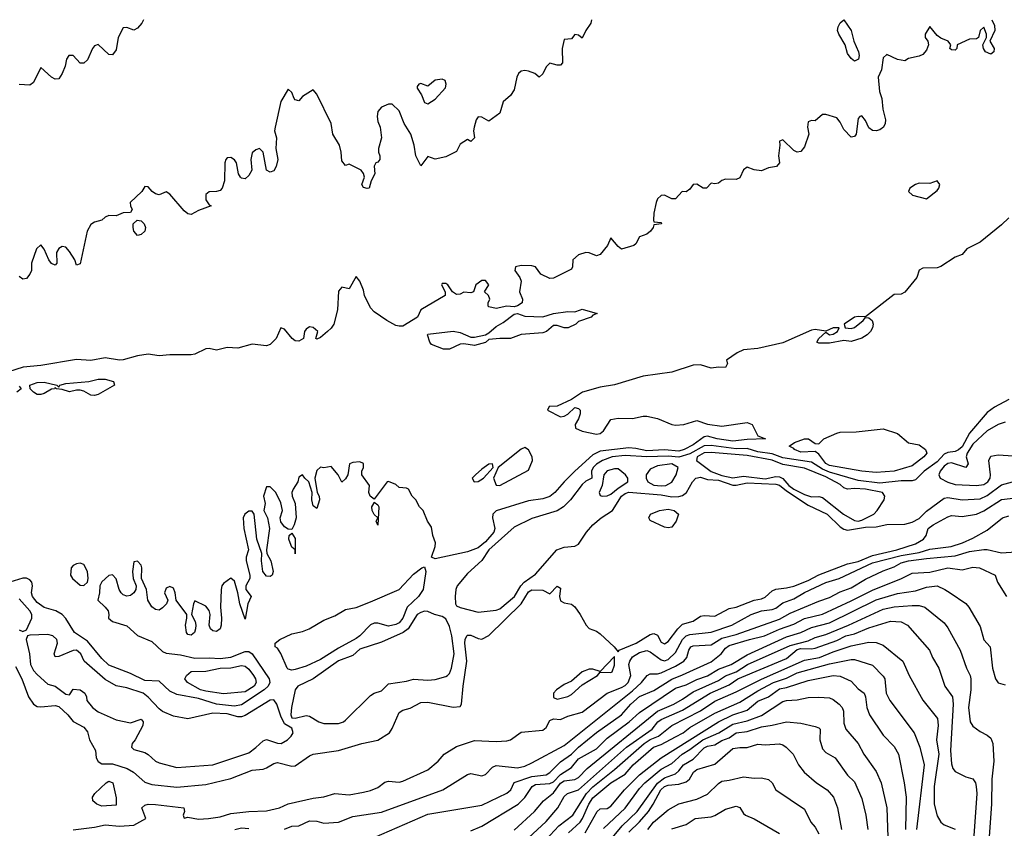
# Model space of a CAD drawing. Header units: metres. Extents: x -46681 to -43747, y -240911 to -237677.
# Tile 1044 of 1056: x -44625 to -44488, y -237789 to -237677. Entities that reach past the tile are written whole.
import ezdxf

# ---------------------------------------------------------------- set-up
doc = ezdxf.new("R2010")
doc.units = ezdxf.units.M
doc.layers.add('CONTOUR_INDEX', color=1, linetype='Continuous')
doc.layers.add('CONTOUR_INTER', color=3, linetype='Continuous')

msp = doc.modelspace()

# ---------------------------------------------------------------- linework, layer by layer
at = {"layer": 'CONTOUR_INDEX'}
for points, elevation in [([(-44545.3, -237676.52), (-44545.38, -237677.02), (-44546.08, -237678.02), (-44546.6, -237679.11), (-44547.1, -237678.68), (-44547.6, -237678.57), (-44548.1, -237679.18), (-44549.1, -237679.29), (-44549.39, -237680.52), (-44549.36, -237682.52), (-44549.6, -237682.86), (-44550.1, -237682.89), (-44551.1, -237682.58), (-44551.6, -237683.1), (-44552.1, -237684.09), (-44552.6, -237684.55), (-44553.21, -237684.02), (-44554.1, -237683.69), (-44554.6, -237683.62), (-44555.1, -237683.71), (-44555.47, -237684.02), (-44555.72, -237684.52), (-44556.1, -237686.32), (-44556.6, -237687.08), (-44557.6, -237687.97), (-44558.1, -237689.55), (-44559.6, -237690.7), (-44560.6, -237690.12), (-44561.1, -237690.1), (-44561.4, -237690.52), (-44561.67, -237691.52), (-44561.74, -237692.02), (-44561.63, -237693.02), (-44562.1, -237693.51), (-44562.6, -237693.25), (-44563.6, -237693.91), (-44564.1, -237694.92), (-44565.6, -237695.68), (-44567.1, -237695.99), (-44568.1, -237695.6), (-44569.1, -237696.92), (-44569.8, -237695.52), (-44570.03, -237694.02), (-44570.49, -237692.52), (-44571.43, -237691.02), (-44572.1, -237689.23), (-44573.1, -237688.33), (-44573.6, -237688.29), (-44574.6, -237688.71), (-44575.1, -237689.35), (-44575.19, -237690.02), (-44575.1, -237690.75), (-44574.78, -237691.52), (-44574.6, -237693.02), (-44574.99, -237694.52), (-44575.02, -237695.02), (-44574.81, -237695.52), (-44574.79, -237696.02), (-44575.1, -237696.41), (-44575.39, -237696.52), (-44575.6, -237696.94), (-44575.5, -237698.02), (-44576.03, -237699.02), (-44576.32, -237700.02), (-44576.6, -237700.09), (-44577.1, -237699.96), (-44577.3, -237699.52), (-44576.93, -237698.52), (-44577.1, -237697.97), (-44577.42, -237697.52), (-44579.1, -237696.67), (-44579.6, -237696.87), (-44580.1, -237696.2), (-44580.21, -237695.02), (-44580.46, -237694.02), (-44581.36, -237692.52), (-44581.61, -237691.02), (-44583.6, -237686.9), (-44584.1, -237686.33), (-44585.6, -237687.24), (-44586.1, -237687.84), (-44586.6, -237687.7), (-44586.77, -237687.52), (-44587.1, -237686.7), (-44587.6, -237686.24), (-44588.6, -237687.93), (-44589.43, -237691.52), (-44589.48, -237692.02), (-44589.22, -237693.02), (-44589.31, -237694.52), (-44589.05, -237696.02), (-44589.25, -237697.02), (-44589.6, -237697.62), (-44590.1, -237697.78), (-44590.62, -237697.52), (-44591.09, -237695.02), (-44591.6, -237694.52), (-44592.1, -237694.7), (-44592.6, -237695.09), (-44592.81, -237696.02), (-44592.67, -237697.52), (-44593.1, -237698.25), (-44593.6, -237698.73), (-44594.1, -237698.66), (-44594.26, -237698.52), (-44594.53, -237698.02), (-44594.78, -237696.52), (-44595.1, -237696.08), (-44595.6, -237695.76), (-44596.1, -237695.78), (-44596.31, -237696.02), (-44596.45, -237696.52), (-44596.46, -237699.02), (-44596.81, -237700.02), (-44597.1, -237700.35), (-44597.6, -237700.51), (-44598.6, -237700.55), (-44599.1, -237700.91), (-44599.1, -237701.65), (-44598.6, -237702.35), (-44598.32, -237702.52), (-44600.1, -237703.15), (-44601.1, -237703.72), (-44601.6, -237703.63), (-44602.1, -237703.2), (-44604.1, -237700.85), (-44604.6, -237700.55), (-44605.6, -237700.98), (-44606.1, -237700.84), (-44606.56, -237700.52), (-44607.1, -237699.86), (-44607.6, -237699.82), (-44608, -237700.52), (-44609.61, -237702.02), (-44609.59, -237702.52), (-44609.36, -237703.02), (-44609.6, -237703.45), (-44610.6, -237703.48), (-44611.6, -237703.9), (-44612.6, -237703.86), (-44613.1, -237704.06), (-44613.6, -237704.5), (-44614.6, -237704.79), (-44615.1, -237705.1), (-44615.64, -237706.02), (-44616.6, -237710.6), (-44617.1, -237710.8), (-44617.34, -237710.02), (-44618.1, -237708.85), (-44618.6, -237708.28), (-44619.1, -237708.16), (-44619.6, -237708.47), (-44619.91, -237709.02), (-44619.85, -237710.52), (-44620.1, -237710.79), (-44620.6, -237710.54), (-44620.97, -237710.02), (-44621.6, -237708.53), (-44622.1, -237707.95), (-44622.69, -237708.52), (-44623.38, -237710.52), (-44623.39, -237711.52), (-44623.61, -237712.02), (-44624.1, -237712.62), (-44624.6, -237712.75), (-44625.1, -237712.36)], 50), ([(-44510.09, -237676.52), (-44509.08, -237678.02), (-44508.73, -237679.52), (-44508.04, -237681.02), (-44507.96, -237681.52), (-44508.04, -237682.02), (-44508.6, -237682.29), (-44509.1, -237681.95), (-44509.6, -237681.23), (-44509.91, -237680.02), (-44510.82, -237678.52), (-44510.99, -237678.02), (-44510.92, -237677.52), (-44510.6, -237676.94), (-44510.11, -237676.52)], 50), ([(-44567.1, -237684.97), (-44568.1, -237685.81), (-44569.1, -237685.44), (-44569.37, -237685.52), (-44569.6, -237685.86), (-44569.6, -237686.09), (-44568.98, -237687.02), (-44568.6, -237688.07), (-44568.1, -237688.26), (-44567.1, -237687.61), (-44565.64, -237686.02), (-44565.57, -237685.52), (-44565.7, -237685.02), (-44566.1, -237684.81), (-44567.1, -237684.97)], 50), ([(-44608.67, -237704.52), (-44608.1, -237704.59), (-44607.68, -237705.02), (-44607.51, -237705.52), (-44607.57, -237706.02), (-44608.1, -237706.52), (-44608.6, -237706.66), (-44609.1, -237706.02), (-44609.21, -237705.52), (-44609.19, -237705.02), (-44608.67, -237704.52)], 50), ([(-44588.1, -237789.49), (-44587.1, -237789.06), (-44586.1, -237789.03), (-44584.6, -237788.31), (-44583.6, -237788.36), (-44582.6, -237788.64), (-44580.6, -237788.51), (-44578.6, -237787.74), (-44574.6, -237787.13), (-44566.03, -237784.02), (-44562.6, -237781.87), (-44562.1, -237781.7), (-44560.6, -237782.05), (-44560.1, -237781.85), (-44559.1, -237780.84), (-44558.6, -237780.61), (-44555.6, -237780.94), (-44554.6, -237780.69), (-44553.6, -237780.25), (-44549.1, -237777.82), (-44539.6, -237770.19), (-44538.33, -237769.02), (-44537.55, -237768.02), (-44537.1, -237767.81), (-44536.1, -237767.82), (-44535.6, -237767.69), (-44533.6, -237766.76), (-44532.44, -237766.02), (-44532, -237765.52), (-44531.74, -237764.52), (-44531.42, -237764.02), (-44531.1, -237763.88), (-44528.6, -237763.78), (-44527.1, -237762.84), (-44525.1, -237762.32), (-44519.1, -237760.16), (-44517.6, -237759.36), (-44515.6, -237758.49), (-44513.6, -237757.65), (-44512.1, -237757.17), (-44510.6, -237756.37), (-44509.1, -237755.79), (-44507.1, -237754.59), (-44504.6, -237753.43), (-44503.1, -237752.87), (-44502.1, -237752.33), (-44501.1, -237752.06), (-44498.6, -237751.72), (-44494.6, -237751.32), (-44492.6, -237750.76), (-44490.6, -237750.48), (-44490.1, -237750.48), (-44488.1, -237750.93), (-44486.1, -237750.77)], 50), ([(-44554.1, -237793.59), (-44549.84, -237789.02), (-44547.89, -237787.52), (-44545.97, -237784.52), (-44545.1, -237783.56), (-44542.1, -237781.18), (-44537.96, -237777.52), (-44537.1, -237776.98), (-44535.95, -237776.52), (-44534.09, -237775.02), (-44530.1, -237772.96), (-44528.1, -237771.63), (-44525.1, -237770.32), (-44521.6, -237768.57), (-44515.6, -237765.92), (-44513.52, -237765.52), (-44511.6, -237764.73), (-44509.1, -237763.92), (-44506.6, -237763.41), (-44505.6, -237763.43), (-44504.6, -237763.83), (-44501.86, -237766.02), (-44500.98, -237768.02), (-44499.1, -237771.49), (-44497.06, -237774.02), (-44496.97, -237775.02), (-44497.17, -237777.02), (-44496.84, -237779.02), (-44497.49, -237783.52), (-44497.49, -237786.02), (-44497.1, -237787.61), (-44496.6, -237788.49), (-44496.1, -237788.88), (-44494.6, -237789.48)], 55), ([(-44540.1, -237789.9), (-44538.6, -237788.46), (-44537.34, -237787.02), (-44536.69, -237786.02), (-44535.65, -237784.02), (-44535.13, -237783.52), (-44534.6, -237783.34), (-44533.1, -237783.19), (-44532.1, -237782.86), (-44531.63, -237782.52), (-44531.05, -237781.52), (-44530.6, -237781.14), (-44528.1, -237780.4), (-44525.6, -237778.24), (-44524.6, -237778.07), (-44523.6, -237778.11), (-44522.1, -237777.62), (-44521.1, -237777.73), (-44519.1, -237777.6), (-44518.6, -237777.7), (-44518.13, -237778.02), (-44517.17, -237779.02), (-44516.45, -237780.52), (-44515.64, -237781.52), (-44513.93, -237783.02), (-44512.43, -237784.02), (-44511.53, -237785.02), (-44511, -237786.52), (-44510.42, -237789.52)], 60), ([(-44595.04, -237789.52), (-44594.1, -237789.31), (-44593.1, -237789.39)], 50)]:
    msp.add_lwpolyline(points, dxfattribs=dict(at, elevation=elevation))
at = {"layer": 'CONTOUR_INTER'}
for points, elevation in [([(-44489.46, -237676.52), (-44489.1, -237677.32), (-44489.06, -237678.02), (-44489.75, -237679.52), (-44489.16, -237680.52), (-44489.21, -237681.02), (-44489.6, -237681.31), (-44490.33, -237681.02), (-44490.62, -237680.52), (-44490.71, -237680.02), (-44490.19, -237679.02), (-44490.19, -237678.52), (-44490.6, -237677.55), (-44491.1, -237678.01), (-44491.32, -237679.02), (-44491.6, -237679.19), (-44492.6, -237679.25), (-44494.32, -237680.02), (-44494.33, -237680.52), (-44494.6, -237680.78), (-44495.1, -237680.72), (-44495.32, -237680.52), (-44495.18, -237680.02), (-44495.58, -237679.52), (-44496.6, -237679.08), (-44497.1, -237678.71), (-44498.1, -237677.47), (-44498.78, -237678.52), (-44498.76, -237679.02), (-44498.41, -237679.52), (-44498.31, -237680.02), (-44498.6, -237680.76), (-44499.1, -237681.36), (-44499.6, -237681.6), (-44501.1, -237681.93), (-44501.6, -237682.27), (-44502.6, -237682.07), (-44504.1, -237681.37), (-44504.6, -237681.83), (-44504.85, -237683.52), (-44505.31, -237684.52), (-44505.12, -237686.52), (-44504.8, -237687.52), (-44504.66, -237689.02), (-44504.29, -237690.52), (-44504.35, -237691.02), (-44504.58, -237691.52), (-44505.1, -237691.9), (-44505.6, -237692.04), (-44506.1, -237691.99), (-44506.6, -237691.62), (-44507.1, -237690.58), (-44507.6, -237689.95), (-44507.86, -237690.02), (-44508.1, -237690.33), (-44508.4, -237692.52), (-44508.6, -237692.84), (-44509.1, -237692.93), (-44510.1, -237691.83), (-44510.6, -237690.81), (-44511.1, -237690.23), (-44512.6, -237689.73), (-44513.1, -237689.73), (-44514.1, -237690.63), (-44514.6, -237690.58), (-44515.1, -237690.76), (-44515.16, -237691.52), (-44514.99, -237692.52), (-44515.6, -237694.26), (-44516.1, -237694.93), (-44516.6, -237695), (-44517.1, -237694.76), (-44518.6, -237693.31), (-44519.1, -237693.47), (-44519.04, -237694.02), (-44519.2, -237695.52), (-44519.08, -237696.52), (-44519.49, -237697.02), (-44520.6, -237697.19), (-44521.6, -237697.61), (-44522.6, -237697.49), (-44523.6, -237697.12), (-44524.1, -237697.49), (-44524.6, -237698.6), (-44525.1, -237698.81), (-44526.6, -237698.77), (-44527.1, -237698.95), (-44527.6, -237699.32), (-44528.1, -237699.42), (-44528.6, -237699.34), (-44529.25, -237700.02), (-44529.71, -237700.02), (-44530.6, -237699.46), (-44531.1, -237699.5), (-44531.6, -237700.16), (-44532.1, -237700.53), (-44532.64, -237700.52), (-44533.6, -237701.54), (-44534.1, -237701.53), (-44535.1, -237700.99), (-44535.6, -237701.04), (-44536.11, -237701.52), (-44536.29, -237702.02), (-44536.6, -237703.52), (-44536.63, -237704.52), (-44536.6, -237704.74), (-44535.6, -237704.84), (-44535.52, -237705.02), (-44536.6, -237705.15), (-44536.7, -237705.52), (-44537.06, -237706.02), (-44537.6, -237706.45), (-44538.6, -237706.83), (-44539.1, -237707.8), (-44539.4, -237708.02), (-44541.1, -237708.56), (-44541.6, -237708.16), (-44542.6, -237706.96), (-44543.07, -237708.02), (-44544.1, -237709.31), (-44544.6, -237709.49), (-44545.6, -237709.04), (-44546.1, -237709.02), (-44547.1, -237709.34), (-44547.88, -237710.02), (-44547.95, -237711.02), (-44548.1, -237711.32), (-44550.6, -237712.6), (-44551.1, -237712.64), (-44552.34, -237712.02), (-44553.1, -237711.02), (-44553.6, -237710.88), (-44555.1, -237710.84), (-44555.89, -237711.02), (-44555.99, -237711.52), (-44555.28, -237712.52), (-44555.12, -237713.02), (-44555.34, -237714.52), (-44554.94, -237715.52), (-44554.97, -237716.02), (-44555.6, -237716.46), (-44556.1, -237716.58), (-44557.1, -237716.52), (-44558.6, -237716.82), (-44559.6, -237716.6), (-44559.69, -237716.52), (-44559.71, -237716.02), (-44559.47, -237715.52), (-44559.64, -237715.02), (-44560.22, -237714.52), (-44559.62, -237713.52), (-44560.1, -237712.93), (-44560.6, -237712.91), (-44561.43, -237713.52), (-44561.75, -237714.52), (-44562.1, -237714.65), (-44563.1, -237714.55), (-44563.6, -237714.84), (-44564.1, -237714.86), (-44564.69, -237714.52), (-44565.32, -237713.52), (-44565.6, -237713.34), (-44566.1, -237713.35), (-44566.22, -237713.52), (-44565.71, -237714.52), (-44565.72, -237715.02), (-44569.1, -237717.01), (-44569.54, -237718.02), (-44571.6, -237719.31), (-44572.1, -237719.31), (-44572.6, -237719.2), (-44573.85, -237718.52), (-44575.6, -237717.29), (-44576.1, -237716.72), (-44576.93, -237715.02), (-44577.1, -237714.25), (-44577.6, -237712.99), (-44578.1, -237712.38), (-44579.1, -237714.06), (-44580.1, -237713.85), (-44580.6, -237714.4), (-44580.73, -237717.02), (-44581.24, -237719.02), (-44581.6, -237719.59), (-44582.1, -237720.03), (-44583.1, -237720.87), (-44583.6, -237721.09), (-44583.72, -237721.02), (-44583.47, -237720.02), (-44584.1, -237719.49), (-44584.6, -237719.37), (-44585.1, -237719.71), (-44585.34, -237720.02), (-44585.47, -237721.02), (-44586.1, -237721.39), (-44586.6, -237721.32), (-44587.04, -237721.02), (-44588.1, -237719.72), (-44588.6, -237719.52), (-44589.26, -237721.02), (-44590.1, -237721.86), (-44590.6, -237722.05), (-44592.6, -237721.8), (-44594.6, -237722.38), (-44596.1, -237722.26), (-44597.6, -237722.62), (-44598.6, -237722.4), (-44599.1, -237722.46), (-44600.6, -237723.2), (-44601.1, -237723.3), (-44604.1, -237723.29), (-44605.6, -237723.42), (-44607.1, -237723.19), (-44608.6, -237723.44), (-44610.6, -237724), (-44611.1, -237724.03), (-44613.1, -237723.71), (-44615.1, -237724.09), (-44617.1, -237723.96), (-44622.1, -237724.76), (-44624.53, -237725.02), (-44626.6, -237725.67)], 49), ([(-44607.78, -237676.52), (-44608.01, -237677.02), (-44608.6, -237677.7), (-44609.1, -237677.97), (-44610.1, -237677.63), (-44610.6, -237677.68), (-44611.28, -237679.02), (-44611.6, -237680.71), (-44612.1, -237681.41), (-44612.6, -237681.38), (-44614.1, -237679.98), (-44614.6, -237680.17), (-44614.88, -237680.52), (-44615.6, -237682.12), (-44616.1, -237682.6), (-44616.6, -237682.59), (-44617.6, -237681.52), (-44618.17, -237681.52), (-44618.51, -237682.02), (-44618.68, -237683.02), (-44619.11, -237684.02), (-44619.6, -237684.76), (-44620.1, -237684.81), (-44620.6, -237684.53), (-44622.1, -237683.18), (-44623.1, -237685.3), (-44623.6, -237685.65), (-44625.1, -237685.58)], 51), ([(-44497.1, -237699.01), (-44498.1, -237699.38), (-44499.6, -237699.34), (-44500.1, -237699.51), (-44500.88, -237700.02), (-44501.08, -237700.52), (-44500.52, -237701.02), (-44498.6, -237701.5), (-44497.1, -237700.34), (-44496.85, -237700.02), (-44496.7, -237699.52), (-44497.1, -237699.01)], 48), ([(-44487.1, -237704.17), (-44488.1, -237705.17), (-44491.1, -237707.55), (-44492.96, -237708.52), (-44493.6, -237709.28), (-44494.6, -237709.66), (-44496.6, -237710.96), (-44497.1, -237711.16), (-44499.1, -237711.2), (-44499.6, -237711.48), (-44499.92, -237712.52), (-44501.6, -237714.54), (-44502.1, -237714.84), (-44503.1, -237714.89), (-44507.1, -237717.97), (-44508.1, -237717.94), (-44508.6, -237718.05), (-44510.04, -237719.02), (-44509.92, -237719.52), (-44509.1, -237719.6), (-44508.6, -237719.48), (-44507.42, -237718.52), (-44507.1, -237718.09), (-44506.6, -237718.12), (-44506.17, -237718.52), (-44506.03, -237719.02), (-44506.1, -237719.52), (-44506.37, -237720.02), (-44506.84, -237720.52), (-44507.6, -237720.98), (-44509.1, -237721.41), (-44510.1, -237721.28), (-44512.1, -237721.68), (-44513.6, -237721.65), (-44513.86, -237721.52), (-44513.61, -237721.02), (-44512.6, -237720.12), (-44512.1, -237720.48), (-44511.6, -237720.4), (-44510.99, -237720.02), (-44510.74, -237719.52), (-44511.6, -237719.52), (-44512.6, -237720.01), (-44514.1, -237719.77), (-44514.6, -237719.84), (-44518.6, -237721.64), (-44522.1, -237722.43), (-44524.1, -237722.6), (-44525, -237723.02), (-44526.46, -237724.02), (-44526.32, -237724.52), (-44526.6, -237725.05), (-44527.6, -237724.99), (-44528.6, -237725.15), (-44530.1, -237724.7), (-44531.1, -237724.73), (-44534.1, -237725.7), (-44538.1, -237726.27), (-44542.1, -237727.49), (-44544.1, -237727.8), (-44546.55, -237728.52), (-44548.1, -237729.51), (-44550.1, -237730.45), (-44551.21, -237730.52), (-44551.41, -237731.02), (-44549.6, -237731.95), (-44549.1, -237731.85), (-44548.6, -237731.56), (-44547.6, -237730.66), (-44547.1, -237730.79), (-44546.88, -237731.02), (-44546.86, -237731.52), (-44547.1, -237732.22), (-44547.59, -237733.02), (-44547.53, -237733.52), (-44546.6, -237733.94), (-44544.6, -237734.37), (-44544.1, -237734.28), (-44543.6, -237733.89), (-44542.6, -237732.32), (-44541.6, -237732.12), (-44539.6, -237732.18), (-44538.1, -237731.84), (-44537.6, -237731.85), (-44536.1, -237732.18), (-44534.1, -237733.03), (-44533.6, -237733.13), (-44532.43, -237733.02), (-44530.6, -237732.46), (-44529.1, -237732.99), (-44527.1, -237733.24), (-44523.6, -237732.72), (-44522.89, -237733.02), (-44522.1, -237734.58), (-44521.01, -237735.02), (-44523.6, -237735.09), (-44525.6, -237735.34), (-44527.75, -237735.02), (-44529.1, -237734.66), (-44529.6, -237734.73), (-44531.1, -237735.85), (-44532.38, -237736.52), (-44533.1, -237736.72), (-44535.1, -237736.57), (-44537.6, -237736.68), (-44539.1, -237736.36), (-44540.1, -237736.29), (-44544.1, -237736.74), (-44545.1, -237737.24), (-44547.64, -237739.52), (-44549.13, -237741.02), (-44550.4, -237742.52), (-44551.1, -237743.08), (-44552.1, -237743.41), (-44554.1, -237743.66), (-44558.6, -237745.08), (-44559.06, -237745.52), (-44559.08, -237746.02), (-44558.78, -237747.52), (-44558.92, -237748.02), (-44560.1, -237749.37), (-44561.1, -237750.22), (-44562.6, -237750.77), (-44567.1, -237751.78), (-44567.63, -237751.52), (-44567.08, -237750.02), (-44567.07, -237749.52), (-44567.43, -237748.52), (-44567.6, -237747.36), (-44568.15, -237746.52), (-44568.77, -237745.02), (-44569.27, -237744.52), (-44569.81, -237743.52), (-44570.32, -237743.02), (-44570.81, -237742.02), (-44571.1, -237741.89), (-44572.1, -237741.81), (-44572.6, -237741.39), (-44573.6, -237740.98), (-44573.79, -237741.02), (-44575.6, -237743.44), (-44576.14, -237743.02), (-44576.33, -237742.52), (-44576.24, -237741.52), (-44577.31, -237740.02), (-44577.31, -237739.52), (-44577.08, -237739.02), (-44577.1, -237738.46), (-44577.6, -237738.23), (-44578.6, -237738.32), (-44579.05, -237738.52), (-44579.26, -237740.02), (-44579.6, -237740.61), (-44580.1, -237741.08), (-44580.61, -237740.02), (-44581.6, -237738.86), (-44582.6, -237739.07), (-44583.1, -237738.98), (-44583.6, -237739.42), (-44583.89, -237740.52), (-44583.54, -237742.52), (-44583.28, -237743.02), (-44583.23, -237743.52), (-44583.6, -237744.75), (-44584.1, -237744.37), (-44584.3, -237743.52), (-44584.26, -237742.52), (-44584.73, -237741.02), (-44585.29, -237740.52), (-44585.6, -237740.05), (-44586.1, -237740.38), (-44586.23, -237741.02), (-44586.92, -237742.02), (-44587.08, -237742.52), (-44587.05, -237743.02), (-44586.61, -237744.02), (-44586.48, -237746.02), (-44586.77, -237747.02), (-44587.1, -237747.65), (-44587.6, -237747.6), (-44588.1, -237747.29), (-44588.6, -237746.6), (-44588.72, -237746.02), (-44588.38, -237745.02), (-44588.6, -237743.96), (-44589.32, -237742.52), (-44590.1, -237741.7), (-44590.6, -237741.71), (-44591.05, -237743.02), (-44590.8, -237744.02), (-44590.97, -237745.02), (-44590.5, -237746.02), (-44590.2, -237747.52), (-44590.62, -237750.52), (-44590.58, -237751.02), (-44590.02, -237752.02), (-44589.69, -237753.52), (-44589.82, -237754.02), (-44590.1, -237754.23), (-44590.6, -237754.16), (-44591.13, -237753.52), (-44591.3, -237752.02), (-44591.26, -237751.02), (-44591.96, -237749.02), (-44592.35, -237745.52), (-44592.6, -237745.1), (-44593.1, -237745.13), (-44593.65, -237745.52), (-44593.88, -237746.02), (-44593.79, -237747.52), (-44593.13, -237750.52), (-44593.47, -237751.52), (-44593.47, -237752.02), (-44592.95, -237754.02), (-44592.93, -237754.52), (-44593.5, -237755.52), (-44593.48, -237756.02), (-44592.74, -237757.02), (-44593.21, -237758.02), (-44593.6, -237760.17), (-44594.34, -237758.02), (-44594.61, -237756.52), (-44595.1, -237754.9), (-44595.6, -237754.45), (-44596.6, -237755.2), (-44596.86, -237755.52), (-44596.96, -237756.02), (-44597.05, -237758.52), (-44596.9, -237760.02), (-44596.95, -237761.02), (-44597.1, -237761.52), (-44597.6, -237761.9), (-44598.1, -237761.83), (-44598.45, -237761.52), (-44598.61, -237761.02), (-44598.46, -237759.52), (-44598.6, -237758.99), (-44599.1, -237758.35), (-44600.6, -237757.61), (-44600.79, -237758.02), (-44601.08, -237759.52), (-44600.58, -237760.52), (-44600.45, -237761.02), (-44600.52, -237761.52), (-44600.67, -237762.02), (-44601.1, -237762.43), (-44601.6, -237762.34), (-44601.77, -237762.02), (-44601.91, -237761.02), (-44601.71, -237760.02), (-44601.75, -237759.52), (-44603.23, -237757.52), (-44603.35, -237756.52), (-44603.6, -237755.84), (-44604.1, -237755.64), (-44604.6, -237755.85), (-44604.82, -237756.52), (-44604.36, -237757.52), (-44604.55, -237758.02), (-44605.1, -237758.62), (-44605.6, -237758.91), (-44606.1, -237758.83), (-44606.6, -237758.48), (-44607.15, -237757.52), (-44607.35, -237756.02), (-44608.03, -237754.52), (-44607.98, -237753.02), (-44608.1, -237752.64), (-44608.6, -237752.1), (-44609.1, -237752.2), (-44609.3, -237753.52), (-44609.2, -237754.52), (-44608.79, -237755.52), (-44608.84, -237756.02), (-44609.13, -237756.52), (-44609.6, -237756.86), (-44610.1, -237756.95), (-44610.6, -237756.8), (-44610.88, -237756.52), (-44611.17, -237756.02), (-44611.6, -237754.56), (-44612.1, -237753.98), (-44612.6, -237754.08), (-44613.6, -237754.96), (-44613.86, -237755.52), (-44613.91, -237756.52), (-44614.13, -237757.52), (-44613.1, -237758.49), (-44612.71, -237759.02), (-44612.59, -237759.52), (-44612.65, -237760.02), (-44612.09, -237760.52), (-44610.1, -237761.09), (-44608.6, -237762.46), (-44606.6, -237763.28), (-44605.1, -237764.67), (-44604.6, -237764.92), (-44602.6, -237765.15), (-44600.6, -237765.6), (-44598.6, -237765.56), (-44597.1, -237765.68), (-44595.6, -237765.47), (-44593.6, -237764.69), (-44593.1, -237764.68), (-44592.6, -237765.03), (-44590.26, -237768.52), (-44590.14, -237769.02), (-44590.38, -237769.52), (-44590.94, -237770.02), (-44594.1, -237772.15), (-44595.1, -237772.32), (-44597.6, -237772.03), (-44600.1, -237771.25), (-44603.1, -237770.71), (-44604.1, -237770.23), (-44605.6, -237768.83), (-44607.6, -237768.74), (-44609.6, -237767.76), (-44612.6, -237766.58), (-44613.6, -237765.68), (-44615.6, -237763.26), (-44617.41, -237762.02), (-44618.6, -237760.09), (-44619.1, -237759.55), (-44619.98, -237759.02), (-44621.6, -237758.53), (-44622.6, -237757.86), (-44623.24, -237757.02), (-44623.4, -237756.52), (-44623.26, -237755.52), (-44623.34, -237755.02), (-44623.6, -237754.67), (-44624.1, -237754.45), (-44624.6, -237754.48), (-44626.39, -237755.02)], 48), ([(-44546.85, -237717.02), (-44546.6, -237716.94), (-44544.49, -237717.52), (-44545.1, -237717.74), (-44545.36, -237718.02), (-44547.1, -237718.63), (-44547.5, -237719.02), (-44548.55, -237719.52), (-44549.1, -237719.53), (-44550.1, -237719.2), (-44550.6, -237719.21), (-44551.56, -237720.02), (-44552.1, -237720.23), (-44555.1, -237720.45), (-44556.6, -237721.03), (-44558.1, -237721), (-44559.6, -237721.17), (-44560.1, -237721.55), (-44561.6, -237721.98), (-44563.1, -237721.74), (-44563.6, -237721.8), (-44565.1, -237722.51), (-44565.93, -237722.52), (-44567.6, -237721.85), (-44567.86, -237721.52), (-44568.18, -237720.52), (-44568.1, -237720.41), (-44564.6, -237719.97), (-44563.6, -237720.17), (-44562.1, -237720.82), (-44561.6, -237720.82), (-44560.1, -237720.51), (-44559.6, -237720.23), (-44558.6, -237719.36), (-44557.6, -237718.79), (-44556.1, -237717.6), (-44555.6, -237717.52), (-44554.6, -237717.9), (-44552.1, -237717.98), (-44550.6, -237717.52), (-44548.6, -237717.23), (-44547.6, -237717.27), (-44546.85, -237717.02)], 49), ([(-44615.4, -237727.02), (-44614.1, -237726.71), (-44613.1, -237726.69), (-44611.96, -237727.02), (-44611.83, -237727.52), (-44614.1, -237728.82), (-44614.6, -237728.97), (-44615.1, -237728.91), (-44616.1, -237728.36), (-44616.6, -237728.23), (-44617.1, -237728.22), (-44618.1, -237728.47), (-44619.1, -237728.13), (-44619.91, -237728.02), (-44620.1, -237727.83), (-44620.17, -237728.02), (-44620.6, -237728.08), (-44621.6, -237728.68), (-44622.1, -237728.83), (-44622.6, -237728.82), (-44623.1, -237728.52), (-44623.56, -237728.02), (-44623.62, -237727.52), (-44622.6, -237727.15), (-44621.6, -237727.09), (-44619.87, -237727.52), (-44619.6, -237727.79), (-44619.46, -237727.52), (-44618.6, -237727.31), (-44615.4, -237727.02)], 49), ([(-44625.1, -237727.68), (-44624.85, -237728.02), (-44625.42, -237728.52)], 49), ([(-44487.11, -237729.52), (-44489.1, -237730.58), (-44490.1, -237731.32), (-44492.6, -237734.21), (-44493.6, -237736.11), (-44494.1, -237736.56), (-44494.6, -237736.8), (-44495.6, -237736.92), (-44496.1, -237737.16), (-44497.1, -237738.23), (-44498.89, -237739.52), (-44500.1, -237740.73), (-44500.6, -237740.86), (-44502.1, -237740.87), (-44505.1, -237741.18), (-44508.1, -237740.85), (-44512.1, -237739.67), (-44513.1, -237739.23), (-44514.6, -237738.27), (-44518.6, -237737.65), (-44520.1, -237737.11), (-44522.1, -237736.82), (-44523.6, -237736.37), (-44525.1, -237736.43), (-44528.6, -237735.94), (-44529.6, -237736.01), (-44531.6, -237737.12), (-44533.1, -237737.57), (-44534.6, -237737.42), (-44537.6, -237737.54), (-44540.6, -237737.32), (-44542.42, -237737.52), (-44543.77, -237738.02), (-44544.6, -237738.53), (-44545.07, -237739.02), (-44545.29, -237739.52), (-44545.26, -237740.52), (-44546.1, -237740.91), (-44546.6, -237741.4), (-44548.24, -237743.52), (-44549.22, -237744.52), (-44550.1, -237745.04), (-44553.6, -237746.14), (-44556.1, -237747.34), (-44559.59, -237750.52), (-44560.6, -237752), (-44562.6, -237753.81), (-44564.04, -237755.52), (-44564.22, -237756.02), (-44564.32, -237757.02), (-44564.26, -237758.02), (-44564.1, -237758.3), (-44563.6, -237758.56), (-44561.1, -237759.2), (-44558.6, -237758.92), (-44558.1, -237758.72), (-44556.02, -237757.02), (-44555.13, -237755.52), (-44554.69, -237755.02), (-44553.1, -237753.91), (-44550.15, -237750.52), (-44549.1, -237750.11), (-44547.6, -237750.01), (-44547.1, -237749.71), (-44545.98, -237748.02), (-44545.1, -237747.02), (-44543.96, -237746.02), (-44542.36, -237745.02), (-44541.1, -237743.02), (-44540.6, -237742.65), (-44540.1, -237742.48), (-44535.6, -237742.82), (-44534.1, -237743.11), (-44533.1, -237743.06), (-44532.6, -237742.9), (-44532.05, -237742.52), (-44531.21, -237741.02), (-44530.73, -237740.52), (-44530.1, -237740.38), (-44529.1, -237740.67), (-44527.6, -237740.76), (-44525.6, -237741.46), (-44525.1, -237741.5), (-44523.6, -237741.17), (-44519.6, -237741.36), (-44519.1, -237741.49), (-44518.1, -237742.29), (-44515.1, -237744.29), (-44512.43, -237745.52), (-44510.6, -237747.31), (-44510.1, -237747.63), (-44509.6, -237747.77), (-44507.1, -237747.32), (-44505.6, -237747.29), (-44504.1, -237746.96), (-44501.6, -237746.9), (-44500.6, -237746.63), (-44499.6, -237746.11), (-44498.6, -237745.12), (-44496.1, -237743.3), (-44495.6, -237743.19), (-44493.6, -237743.53), (-44491.1, -237743.37), (-44490.1, -237742.94), (-44488.1, -237741.42), (-44486.6, -237741.01)], 47), ([(-44487.6, -237732.69), (-44488.6, -237733)], 46), ([(-44508.39, -237734.02), (-44504.6, -237733.64), (-44502.6, -237734.29), (-44501.1, -237735.56), (-44499.6, -237735.87), (-44498.71, -237736.52), (-44498.52, -237737.02), (-44498.94, -237737.52), (-44500.6, -237738.78), (-44503.1, -237739.52), (-44505.6, -237739.69), (-44507.6, -237739.54), (-44512.1, -237738.73), (-44512.6, -237738.47), (-44513.6, -237737.14), (-44514.1, -237736.79), (-44516.1, -237736.86), (-44516.99, -237736.52), (-44517.1, -237736.34), (-44517.73, -237736.02), (-44517, -237735.52), (-44515.6, -237735.03), (-44515.05, -237735.02), (-44514.1, -237735.67), (-44513.6, -237735.71), (-44512.91, -237735.02), (-44511.1, -237734.21), (-44510.6, -237734.07), (-44508.39, -237734.02)], 48), ([(-44488.6, -237733), (-44490.1, -237733.89), (-44492.1, -237735.76), (-44492.93, -237737.02), (-44493.04, -237737.52), (-44492.75, -237738.52), (-44493.08, -237739.02), (-44495.1, -237738.35), (-44495.6, -237738.44), (-44496.1, -237738.82), (-44496.66, -237739.52), (-44496.85, -237740.02), (-44496.68, -237740.52), (-44495.6, -237741.06), (-44494.6, -237741.38), (-44491.6, -237741.51), (-44490.6, -237741.37), (-44490.01, -237741.02), (-44489.7, -237740.52), (-44489.64, -237740.02), (-44489.87, -237738.02), (-44489.6, -237737.43), (-44488.6, -237737.27), (-44485.1, -237737.49)], 46), ([(-44555.1, -237736.46), (-44558.29, -237739.02), (-44558.97, -237740.52), (-44558.6, -237741.47), (-44558.1, -237741.53), (-44554.1, -237739.4), (-44553.53, -237738.02), (-44553.56, -237737.52), (-44554.1, -237736.57), (-44554.6, -237736.21), (-44555.1, -237736.46)], 48), ([(-44529.6, -237736.96), (-44530.54, -237737.52), (-44530.66, -237738.02), (-44528.6, -237739.59), (-44527.1, -237740.15), (-44525.6, -237740.45), (-44524.1, -237740.23), (-44521.1, -237740.6), (-44519.6, -237740.27), (-44519.1, -237740.3), (-44518.6, -237740.55), (-44517.76, -237741.52), (-44517.1, -237742.02), (-44515.6, -237742.8), (-44514.6, -237743.13), (-44513.6, -237743.04), (-44513.1, -237743.21), (-44510.14, -237745.52), (-44508.6, -237746.43), (-44508.1, -237746.5), (-44507.6, -237746.37), (-44505.94, -237745.52), (-44505.45, -237745.02), (-44504.49, -237743.52), (-44504.37, -237743.02), (-44504.73, -237742.52), (-44507.1, -237742.06), (-44508.6, -237741.95), (-44509.6, -237742.06), (-44510.1, -237741.86), (-44510.6, -237741.38), (-44512.6, -237740.33), (-44515.6, -237739.09), (-44518.6, -237738.58), (-44520.1, -237737.99), (-44523.6, -237737.32), (-44528.6, -237736.94), (-44529.6, -237736.96)], 46), ([(-44559.1, -237738.48), (-44559.6, -237738.56), (-44560.6, -237739.23), (-44561.46, -237740.02), (-44561.92, -237740.52), (-44561.67, -237741.02), (-44561.1, -237740.99), (-44560.36, -237740.52), (-44559.02, -237739.02), (-44559.1, -237738.48)], 48), ([(-44543.1, -237739.46), (-44543.57, -237740.02), (-44543.83, -237741.52), (-44544.24, -237742.52), (-44544.1, -237742.91), (-44543.81, -237743.02), (-44543.1, -237742.98), (-44542.6, -237742.72), (-44541.6, -237741.88), (-44540.23, -237741.02), (-44540.24, -237740.52), (-44540.57, -237740.02), (-44541.6, -237739.2), (-44542.1, -237739.18), (-44543.1, -237739.46)], 46), ([(-44534.1, -237738.51), (-44536.1, -237738.77), (-44537.1, -237739.26), (-44537.67, -237740.02), (-44537.69, -237740.52), (-44537.44, -237741.02), (-44536.6, -237741.49), (-44535.6, -237741.57), (-44534.94, -237741.52), (-44534.1, -237741.05), (-44533.49, -237740.02), (-44533.2, -237739.02), (-44534.1, -237738.51)], 46), ([(-44625.6, -237766.77), (-44624.72, -237768.52), (-44623.83, -237771.02), (-44623.11, -237772.02), (-44622.6, -237772.35), (-44622.1, -237772.41), (-44620.1, -237772.23), (-44619.6, -237772.37), (-44618.34, -237773.52), (-44617.6, -237774.45), (-44616.1, -237775.23), (-44615.6, -237775.91), (-44615.28, -237777.02), (-44614.48, -237778.52), (-44614.36, -237779.52), (-44614.1, -237780.04), (-44613.6, -237780.38), (-44612.1, -237780.39), (-44610.07, -237781.02), (-44609.16, -237781.52), (-44607.6, -237782.91), (-44606.6, -237783.26), (-44603.1, -237783.64), (-44599.1, -237783.23), (-44595.6, -237782.42), (-44592.6, -237781.23), (-44591.1, -237781.1), (-44590.6, -237780.93), (-44589.6, -237780.32), (-44589.1, -237780.19), (-44587.1, -237780.68), (-44586.6, -237780.63), (-44584.6, -237779.23), (-44584.1, -237779.01), (-44580.6, -237778.5), (-44577.34, -237777.52), (-44575.1, -237777.08), (-44573.48, -237776.02), (-44573.1, -237775.46), (-44572.1, -237773.2), (-44571.6, -237772.89), (-44570.6, -237772.6), (-44569.1, -237771.83), (-44568.1, -237771.77), (-44564.6, -237772.46), (-44563.6, -237772.39), (-44563.43, -237772.02), (-44563.21, -237769.52), (-44562.67, -237766.02), (-44562.94, -237763.52), (-44562.91, -237763.02), (-44562.7, -237762.52), (-44562.6, -237762.41), (-44562.1, -237762.41), (-44561.1, -237762.9), (-44560.6, -237762.99), (-44559.6, -237762.47), (-44555.1, -237758.03), (-44554.1, -237756.38), (-44553.6, -237756.1), (-44552.1, -237756.15), (-44551.1, -237756.66), (-44550.1, -237755.56), (-44549.6, -237755.85), (-44549.74, -237757.02), (-44549.6, -237757.6), (-44549.1, -237757.92), (-44548.1, -237758.11), (-44547.6, -237758.44), (-44546.86, -237759.52), (-44546.06, -237761.02), (-44545.6, -237761.49), (-44544.6, -237761.85), (-44544.1, -237762.23), (-44542.12, -237764.02), (-44541.6, -237764.73), (-44541.43, -237764.52), (-44539.07, -237763.52), (-44537.1, -237762.32), (-44536.6, -237762.16), (-44536.1, -237762.43), (-44535.6, -237763.4), (-44535.1, -237763.64), (-44534.6, -237763.32), (-44533.24, -237761.52), (-44532.6, -237760.89), (-44531.1, -237760.46), (-44530.1, -237759.77), (-44529.6, -237759.68), (-44528.1, -237759.75), (-44526.1, -237758.7), (-44525.1, -237758.5), (-44522.6, -237757.52), (-44521.6, -237757.35), (-44521.1, -237757.11), (-44520.1, -237756.21), (-44519.6, -237756.01), (-44518.1, -237755.83), (-44517.1, -237755.56), (-44515.1, -237754.77), (-44513.6, -237753.98), (-44509.6, -237752.46), (-44508.1, -237752.11), (-44506.1, -237751.3), (-44502.7, -237750.52), (-44500.1, -237749.69), (-44498.98, -237749.02), (-44498.62, -237748.52), (-44498.34, -237747.52), (-44497.66, -237747.02), (-44495.6, -237745.9), (-44495.1, -237745.73), (-44493.6, -237745.86), (-44491.6, -237745.51), (-44490.6, -237745.08), (-44488.1, -237743.48), (-44486.1, -237743.25)], 48), ([(-44575.63, -237744.02), (-44575.6, -237743.85), (-44575.1, -237744.24), (-44574.95, -237744.52), (-44575.1, -237747.05), (-44575.34, -237746.52), (-44575.11, -237746.02), (-44575.6, -237745.58), (-44575.88, -237745.02), (-44575.92, -237744.52), (-44575.63, -237744.02)], 48), ([(-44535.83, -237745.02), (-44534.6, -237744.81), (-44533.76, -237745.02), (-44533.16, -237745.52), (-44533.48, -237746.52), (-44534.1, -237747.32), (-44534.6, -237747.44), (-44535.1, -237747.33), (-44537.1, -237746.43), (-44537.32, -237746.02), (-44537.05, -237745.52), (-44535.83, -237745.02)], 48), ([(-44617.6, -237789.6), (-44614.6, -237789.22), (-44613.1, -237788.88), (-44611.1, -237789.07), (-44609.1, -237788.95), (-44607.43, -237788.02), (-44607.99, -237786.52), (-44607.6, -237786.15), (-44607.11, -237786.02), (-44606.1, -237786.03), (-44602.15, -237786.52), (-44602.04, -237787.02), (-44602.22, -237787.52), (-44602.1, -237787.97), (-44601.6, -237787.8), (-44600.1, -237788.08), (-44598.7, -237788.02), (-44597.1, -237787.78), (-44595.6, -237787.3), (-44593.1, -237787), (-44590.6, -237786.93), (-44588.81, -237786.52), (-44587.6, -237785.95), (-44584.1, -237785.14), (-44582.6, -237784.97), (-44581.1, -237784.53), (-44579.1, -237784.69), (-44577.1, -237784.33), (-44576.1, -237784.1), (-44575.1, -237783.69), (-44574.1, -237782.93), (-44573.6, -237782.81), (-44572.1, -237782.91), (-44571.6, -237782.77), (-44568.1, -237781.2), (-44566.68, -237780.02), (-44565.83, -237779.02), (-44564.1, -237777.95), (-44561.6, -237777.12), (-44558.6, -237777.27), (-44557.1, -237777.17), (-44556.6, -237777.01), (-44555.1, -237775.96), (-44552.1, -237775.67), (-44551.6, -237775.32), (-44551.1, -237774.3), (-44550.6, -237774.08), (-44549.6, -237774.16), (-44548.6, -237773.73), (-44546.6, -237773.15), (-44543.1, -237770.51), (-44541.1, -237769.71), (-44540.6, -237769.43), (-44540.19, -237769.02), (-44539.79, -237768.02), (-44540.09, -237766.52), (-44539.96, -237766.02), (-44539.6, -237765.45), (-44538.6, -237764.85), (-44537.6, -237764.57), (-44537.1, -237764.76), (-44535.6, -237765.84), (-44535.1, -237765.98), (-44534.6, -237765.8), (-44533.6, -237764.81), (-44532.6, -237763), (-44532.1, -237762.52), (-44531.6, -237762.3), (-44528.6, -237762.01), (-44525.71, -237761.02), (-44523.02, -237759.52), (-44521.6, -237759.04), (-44520.1, -237758.81), (-44519.6, -237758.63), (-44518.6, -237757.88), (-44517.1, -237757.33), (-44515.6, -237756.47), (-44512.6, -237755.07), (-44510.74, -237754.52), (-44506.1, -237752.34), (-44502.1, -237751.31), (-44499.6, -237750.87), (-44498.1, -237750.4), (-44495.12, -237750.02), (-44493.58, -237749.52), (-44492.1, -237748.89), (-44490.1, -237747.78), (-44487.98, -237746.02), (-44487.1, -237745.75)], 49), ([(-44587.46, -237748.52), (-44587.1, -237748.17), (-44586.6, -237748.94), (-44586.6, -237751.08), (-44586.63, -237750.52), (-44587.1, -237750.11), (-44587.34, -237749.52), (-44587.51, -237749.02), (-44587.46, -237748.52)], 48), ([(-44617.1, -237752.46), (-44617.6, -237752.68), (-44617.84, -237753.02), (-44617.96, -237754.02), (-44617.65, -237754.52), (-44616.6, -237755.43), (-44616.1, -237755.49), (-44615.59, -237755.02), (-44615.47, -237754.52), (-44615.56, -237753.52), (-44616.1, -237752.54), (-44616.6, -237752.38), (-44617.1, -237752.46)], 48), ([(-44568.94, -237753.02), (-44568.6, -237752.88), (-44568.4, -237753.52), (-44568.79, -237756.02), (-44569.41, -237757.02), (-44571.02, -237758.52), (-44571.6, -237760.02), (-44572.1, -237760.67), (-44572.6, -237760.94), (-44573.6, -237761.16), (-44575.1, -237760.75), (-44575.6, -237760.75), (-44576.1, -237760.95), (-44577.6, -237762.52), (-44578.1, -237762.88), (-44580.6, -237764.23), (-44583.1, -237765.81), (-44585.1, -237766.72), (-44586.6, -237767.22), (-44587.1, -237767.32), (-44587.6, -237767.17), (-44587.73, -237767.02), (-44588.6, -237764.96), (-44589.1, -237764.25), (-44589.41, -237764.02), (-44589.39, -237763.52), (-44588.75, -237763.02), (-44587.1, -237762.23), (-44585.6, -237761.9), (-44584.65, -237761.52), (-44582.6, -237760.33), (-44581.1, -237759.71), (-44579.6, -237758.82), (-44578.1, -237758.53), (-44576.1, -237757.78), (-44572.1, -237756.02), (-44570.1, -237753.89), (-44568.94, -237753.02)], 48), ([(-44575.6, -237790.65), (-44568.1, -237787.38), (-44560.6, -237786.13), (-44557.1, -237784.46), (-44556.55, -237784.02), (-44556.1, -237782.97), (-44553.6, -237782.12), (-44551.6, -237781.89), (-44551.1, -237781.6), (-44549.6, -237780.11), (-44548.1, -237779.02), (-44547.1, -237778.04), (-44544.6, -237775.99), (-44541.1, -237773.54), (-44539.83, -237772.02), (-44538.6, -237770.97), (-44536.6, -237770.13), (-44534.1, -237768.54), (-44532.6, -237767.97), (-44528.6, -237766.13), (-44527.2, -237765.02), (-44526.6, -237764.21), (-44526.1, -237763.87), (-44523.28, -237763.02), (-44521.15, -237762.52), (-44519.1, -237761.59), (-44517.1, -237760.89), (-44515.6, -237760.11), (-44513.1, -237759.46), (-44509.1, -237757.64), (-44506.1, -237756.12), (-44502.06, -237754.52), (-44500.6, -237753.75), (-44498.1, -237753.63), (-44495.6, -237753), (-44493.6, -237753.28), (-44492.1, -237752.92), (-44491.2, -237753.02), (-44489, -237754.02), (-44488.69, -237755.02), (-44487.41, -237757.02)], 51), ([(-44562.1, -237789.72), (-44560.6, -237789.06), (-44555.54, -237786.02), (-44554.6, -237785.09), (-44553.56, -237783.52), (-44553.1, -237783.26), (-44551.1, -237783.11), (-44550.6, -237782.87), (-44549.6, -237781.88), (-44548.1, -237780.89), (-44547.1, -237779.66), (-44544.6, -237778.26), (-44543.1, -237776.8), (-44540.03, -237774.52), (-44538.6, -237773.19), (-44533.6, -237769.81), (-44532.1, -237769.36), (-44530.6, -237768.6), (-44529.1, -237768.09), (-44527.6, -237767.16), (-44525.83, -237766.52), (-44523.6, -237765.15), (-44518.1, -237762.63), (-44516.1, -237762.02), (-44514.6, -237761.36), (-44512.1, -237760.71), (-44505.6, -237757.48), (-44502.6, -237756.6), (-44500.1, -237756.23), (-44498.6, -237755.73), (-44497.1, -237755.54), (-44496.04, -237756.02), (-44495.29, -237756.52), (-44493.1, -237758.01), (-44492.69, -237758.52), (-44491.1, -237761.2), (-44490.6, -237763.06), (-44489.7, -237764.02), (-44489.39, -237767.02), (-44488.94, -237768.52), (-44488.6, -237769.07), (-44487.6, -237769.33)], 52), ([(-44625.1, -237761.65), (-44624.6, -237761.91), (-44624.1, -237761.66), (-44623.35, -237760.02), (-44623.34, -237759.52), (-44623.61, -237759.02), (-44625.1, -237757.33)], 47), ([(-44569.1, -237759.23), (-44569.6, -237759.55), (-44570.85, -237761.52), (-44571.54, -237762.02), (-44574.6, -237763.4), (-44577.6, -237764.37), (-44578.6, -237765.23), (-44580.6, -237766), (-44584.1, -237768.52), (-44586.24, -237769.52), (-44586.6, -237770.02), (-44587.13, -237772.52), (-44587.21, -237773.52), (-44587.1, -237773.96), (-44586.6, -237774), (-44585.1, -237773.61), (-44584.6, -237773.71), (-44583.31, -237774.52), (-44582.6, -237774.73), (-44580.6, -237774.76), (-44579.88, -237774.52), (-44579.6, -237774.29), (-44576.1, -237770.82), (-44575.6, -237770.5), (-44574.6, -237770.16), (-44573.6, -237769.22), (-44571.1, -237768.85), (-44570.1, -237768.57), (-44568.1, -237768.68), (-44567.1, -237768.6), (-44565.6, -237768.2), (-44565.36, -237768.02), (-44565.1, -237767.77), (-44564.8, -237767.02), (-44564.43, -237765.02), (-44564.77, -237762.52), (-44565.1, -237761.19), (-44565.6, -237760.15), (-44566.1, -237759.8), (-44567.17, -237759.52), (-44568.1, -237759.11), (-44568.6, -237759.06), (-44569.1, -237759.23)], 47), ([(-44556.1, -237789.63), (-44553.23, -237787.02), (-44552, -237785.52), (-44550.6, -237784.4), (-44549.6, -237783.06), (-44549.1, -237782.72), (-44547.6, -237782.56), (-44547.1, -237782.28), (-44545.92, -237781.02), (-44536.1, -237773.02), (-44533.83, -237772.02), (-44532.6, -237771.36), (-44531.1, -237770.3), (-44527.6, -237768.72), (-44526.6, -237768.07), (-44525.14, -237767.52), (-44523.54, -237766.52), (-44517.6, -237763.87), (-44515.1, -237763.19), (-44514.1, -237762.72), (-44512.6, -237762.3), (-44509.44, -237761.02), (-44504.6, -237758.79), (-44503.1, -237758.47), (-44500.6, -237758.25), (-44499.6, -237758.29), (-44498.8, -237758.52), (-44496.1, -237760.7), (-44495.6, -237761.37), (-44493.87, -237764.52), (-44493.01, -237767.02), (-44492.48, -237768.02), (-44492.4, -237768.52), (-44492.39, -237770.02), (-44492.71, -237772.52), (-44492.47, -237774.52), (-44492.1, -237775.09), (-44491.1, -237775.84), (-44490.1, -237776.35), (-44489.6, -237776.79), (-44489.35, -237777.52), (-44489.17, -237780.02), (-44489.47, -237782.52), (-44489.51, -237786.02), (-44489.84, -237790.52)], 53), ([(-44554.1, -237790.71), (-44551.6, -237788.4), (-44549.97, -237786.52), (-44549.1, -237784.93), (-44548.66, -237784.52), (-44547.1, -237783.99), (-44540.42, -237778.02), (-44536.85, -237775.52), (-44536.05, -237774.52), (-44535.6, -237774.16), (-44532.6, -237772.86), (-44528.76, -237770.52), (-44526.1, -237769.34), (-44524.88, -237768.52), (-44518.1, -237765.69), (-44516.6, -237764.43), (-44516.1, -237764.29), (-44514.6, -237764.34), (-44514.1, -237764.22), (-44511.1, -237763.14), (-44509.85, -237762.52), (-44508.6, -237762.23), (-44506.6, -237761.39), (-44503.6, -237760.47), (-44502.1, -237760.57), (-44501.24, -237761.02), (-44498.14, -237764.52), (-44497.76, -237765.52), (-44496.87, -237767.02), (-44496.02, -237769.52), (-44494.96, -237771.02), (-44494.88, -237772.02), (-44495.23, -237778.52), (-44495.1, -237780.38), (-44494.91, -237781.02), (-44494.6, -237781.44), (-44493.1, -237782.19), (-44492.1, -237782.45), (-44491.76, -237783.02), (-44491.63, -237783.52), (-44491.58, -237784.52), (-44492.16, -237793.02)], 54), ([(-44623.6, -237762.39), (-44623.93, -237762.52), (-44624.12, -237763.02), (-44623.67, -237765.02), (-44623.52, -237766.52), (-44623.1, -237767.34), (-44622.6, -237767.92), (-44621.1, -237769.26), (-44620.1, -237769.54), (-44618.6, -237770.66), (-44618.1, -237770.75), (-44617.6, -237769.93), (-44616.6, -237770.03), (-44615.93, -237770.52), (-44615.73, -237771.02), (-44615.69, -237771.52), (-44614.87, -237772.52), (-44614.1, -237773.09), (-44611.6, -237774.25), (-44609.6, -237774.67), (-44608.1, -237774.12), (-44607.8, -237774.52), (-44607.87, -237775.02), (-44608.95, -237777.02), (-44609.36, -237777.52), (-44609.45, -237778.02), (-44609.1, -237778.39), (-44607.6, -237778.77), (-44607.1, -237779.07), (-44606.09, -237780.02), (-44605.6, -237780.22), (-44603.1, -237780.9), (-44598.1, -237780.53), (-44593.1, -237778.82), (-44592.1, -237778.11), (-44591.1, -237777.16), (-44590.6, -237776.99), (-44589.1, -237777.5), (-44588.56, -237777.52), (-44587.7, -237777.02), (-44587.19, -237776.52), (-44586.91, -237776.02), (-44587.1, -237775.38), (-44588.1, -237774.81), (-44588.6, -237773.74), (-44589.17, -237772.02), (-44589.6, -237771.43), (-44590.1, -237771.47), (-44593.6, -237773.63), (-44594.1, -237773.81), (-44594.6, -237773.79), (-44596.1, -237773.4), (-44598.1, -237773.3), (-44601.6, -237774.11), (-44603.6, -237773.71), (-44605.1, -237773.06), (-44605.6, -237772.69), (-44607.1, -237771.08), (-44607.8, -237770.52), (-44610.1, -237769.77), (-44611.6, -237769.48), (-44613.1, -237768.6), (-44616.05, -237766.02), (-44616.52, -237765.02), (-44617.1, -237764.5), (-44617.6, -237764.57), (-44619.6, -237765.38), (-44620.1, -237765.44), (-44620.21, -237765.02), (-44619.75, -237763.52), (-44619.85, -237763.02), (-44620.41, -237762.52), (-44621.1, -237762.33), (-44623.6, -237762.39)], 47), ([(-44542.1, -237765.4), (-44544.1, -237767.47), (-44545.1, -237767.14), (-44545.6, -237767.16), (-44546.6, -237767.51), (-44548.1, -237768.84), (-44549.1, -237769.3), (-44550.16, -237770.02), (-44550.59, -237770.52), (-44550.6, -237771.12), (-44550.1, -237771.34), (-44548.6, -237770.98), (-44548.1, -237770.68), (-44546.6, -237769.35), (-44544.45, -237768.02), (-44544.1, -237767.58), (-44542.6, -237767.62), (-44542.41, -237767.52), (-44542.1, -237766.58), (-44542.1, -237765.4)], 48), ([(-44548.48, -237790.02), (-44546.88, -237788.52), (-44546.54, -237788.02), (-44545.68, -237786.02), (-44545.1, -237785.11), (-44542.6, -237783.03), (-44540.6, -237781.81), (-44539.48, -237780.52), (-44536.65, -237778.02), (-44535.6, -237777.65), (-44533.6, -237776.62), (-44532.52, -237776.02), (-44531.6, -237775.32), (-44528.1, -237773.32), (-44524.6, -237771.78), (-44522.1, -237770.18), (-44519.91, -237769.02), (-44518.1, -237768.41), (-44516.6, -237767.65), (-44512.1, -237766.4), (-44509.1, -237765.81), (-44508.6, -237765.83), (-44506.1, -237766.62), (-44504.6, -237768.12), (-44504.41, -237768.52), (-44504.21, -237770.52), (-44503.7, -237771.52), (-44500.32, -237776.02), (-44499.5, -237778.02), (-44498.92, -237780.52), (-44499.99, -237789.52)], 56), ([(-44597.06, -237767.02), (-44595.6, -237766.99), (-44594.1, -237766.63), (-44593.6, -237766.73), (-44593.1, -237767.15), (-44592.45, -237768.02), (-44592.14, -237768.52), (-44592.05, -237769.02), (-44592.36, -237769.52), (-44593.6, -237770.31), (-44596.6, -237770.6), (-44599.1, -237770.23), (-44599.81, -237770.02), (-44601.62, -237769.02), (-44602, -237768.52), (-44601.79, -237768.02), (-44601.1, -237767.5), (-44599.1, -237767.42), (-44597.06, -237767.02)], 49), ([(-44546.2, -237790.02), (-44544.49, -237787.02), (-44544.1, -237786.66), (-44543.1, -237786.58), (-44542.6, -237786.26), (-44540.7, -237784.02), (-44538.6, -237781.89), (-44535.6, -237779.55), (-44527.6, -237774.5), (-44525.6, -237773.51), (-44523.6, -237772.9), (-44522.1, -237771.62), (-44520.6, -237771.01), (-44519.1, -237769.92), (-44518.1, -237769.73), (-44515.1, -237768.75), (-44511.6, -237768.05), (-44510.6, -237768.15), (-44509.1, -237768.83), (-44508.1, -237769.92), (-44507.28, -237770.52), (-44507.1, -237771.02), (-44506.91, -237772.52), (-44506.53, -237773.52), (-44504.6, -237776.35), (-44503.1, -237777.95), (-44502.5, -237779.02), (-44501.69, -237783.02), (-44501.42, -237785.02), (-44501.53, -237789.52)], 57), ([(-44543.6, -237789.41), (-44540.6, -237786.55), (-44538.6, -237783.81), (-44537.85, -237783.02), (-44535.6, -237781.11), (-44534.1, -237780.34), (-44532.67, -237779.02), (-44531.6, -237778.38), (-44529.78, -237777.02), (-44527.55, -237776.02), (-44525.6, -237774.85), (-44523.6, -237774.37), (-44521.6, -237773.62), (-44518.6, -237771.65), (-44518.1, -237771.51), (-44516.6, -237771.46), (-44515.1, -237771.09), (-44513.6, -237771.05), (-44512.1, -237771.16), (-44511.6, -237771.39), (-44510.75, -237772.02), (-44510.32, -237772.52), (-44510.15, -237773.02), (-44510.1, -237774.7), (-44509.81, -237775.52), (-44508.11, -237777.52), (-44507.32, -237779.02), (-44505.6, -237781.45), (-44504.92, -237783.02), (-44504.13, -237786.52), (-44503.92, -237792.02)], 58), ([(-44543.48, -237792.02), (-44541.04, -237789.02), (-44538.94, -237787.02), (-44536.1, -237783.09), (-44535.1, -237782.3), (-44533.6, -237781.76), (-44533.1, -237781.34), (-44532.45, -237780.52), (-44531.1, -237779.7), (-44529.6, -237778.15), (-44529.1, -237777.91), (-44528.1, -237777.74), (-44527.1, -237777.11), (-44526.1, -237776.72), (-44525.1, -237776.04), (-44523.6, -237775.85), (-44521.6, -237775.21), (-44520.1, -237774.99), (-44518.1, -237774.5), (-44516.1, -237774.71), (-44514.1, -237775.14), (-44513.6, -237775.35), (-44513.42, -237775.52), (-44513.44, -237777.02), (-44513.1, -237778.27), (-44512.6, -237778.81), (-44511.33, -237779.52), (-44509.6, -237781.95), (-44508.6, -237782.86), (-44507.6, -237785.19), (-44507.02, -237787.52), (-44506.77, -237789.52)], 59), ([(-44537.42, -237789.52), (-44536.66, -237788.52), (-44534.6, -237786.77), (-44533.1, -237785.97), (-44530.6, -237785.28), (-44529.1, -237784.6), (-44527.6, -237783.1), (-44527.1, -237782.77), (-44526.1, -237782.66), (-44524.1, -237782.18), (-44522.6, -237782.38), (-44521.6, -237782.31), (-44520.6, -237782.57), (-44520.08, -237783.02), (-44519.57, -237784.02), (-44515.6, -237786.7), (-44514.71, -237788.52), (-44514.1, -237789.23), (-44513.6, -237790.14)], 61), ([(-44612.99, -237783.02), (-44612.6, -237782.79), (-44612.06, -237783.02), (-44611.6, -237785.11), (-44611.6, -237786.13), (-44613.6, -237786.28), (-44614.28, -237786.02), (-44614.83, -237785.52), (-44614.86, -237785.02), (-44614.55, -237784.52), (-44612.99, -237783.02)], 49), ([(-44534.1, -237789.45), (-44532.1, -237788.85), (-44530.84, -237788.02), (-44528.6, -237787.78), (-44528.1, -237787.6), (-44526.6, -237786.7), (-44525.1, -237786.26), (-44524.6, -237786.44), (-44524.1, -237787.31), (-44523.8, -237787.52), (-44522.6, -237788.04), (-44519.1, -237790.08)], 62)]:
    msp.add_lwpolyline(points, dxfattribs=dict(at, elevation=elevation))

doc.saveas('drawing.dxf')
